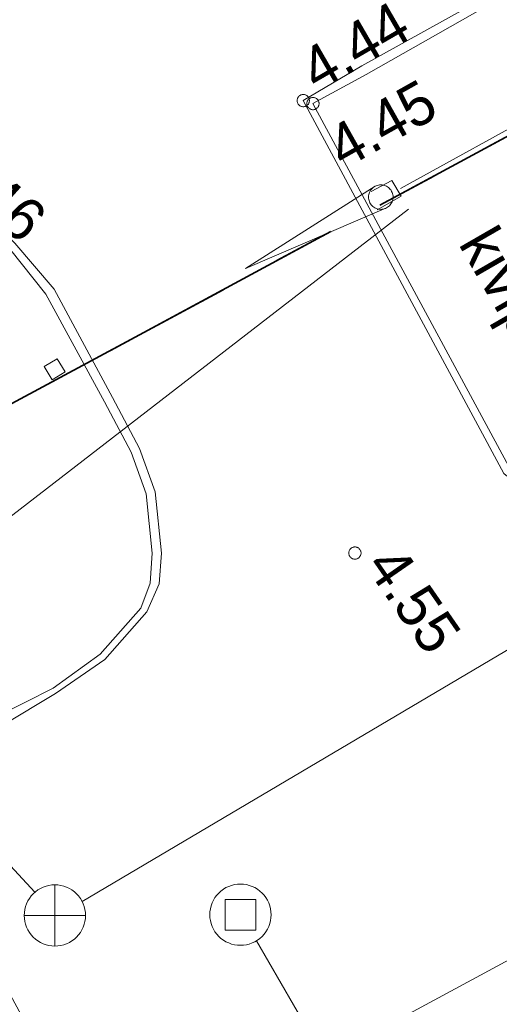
# Model space of a CAD drawing. Header units: metres. Extents: x 538891 to 1080079, y 6588829 to 13178720.
# Tile 251 of 656: x 539835 to 539843, y 6589158 to 6589174. Entities that reach past the tile are written whole.
import ezdxf

# ---------------------------------------------------------------- set-up
doc = ezdxf.new("R2010")
doc.units = ezdxf.units.M
doc.header["$LTSCALE"] = 0.4
doc.linetypes.add('ASFBET', pattern=[3.125, 1.875, -1.25])
doc.linetypes.add('KATASTRIPIIR', pattern=[17.5, 10, -2.5, 2.5, -2.5])
doc.layers.add('GEO', color=7, linetype='Continuous')
doc.styles.add('HK Explorer Book', font='txt')
doc.linetypes.add('-D-', pattern='A,25,-2,-3.530927,["D",HK Explorer Book,S=3.5,R=0,X=-3.530927,Y=-1.75],-1.969073,25,-7.5', length=65)
doc.linetypes.add('-SK-', pattern='A,25,-0.25,-5.975415,["SK",HK Explorer Book,S=3.5,R=0,X=-5.975415,Y=-1.75],-1.274585,25,-7.5', length=65)
doc.linetypes.add('MP_KBL', pattern='A,0,[1,MP_KBL.shx,S=1,R=0,X=0,Y=-0.5],-18.999', length=18.999)
doc.linetypes.add('RAKAED', pattern='A,0,[1,RAKAED.shx,S=1,R=0,X=0,Y=-0.254375],-6.50875', length=6.50875)

# ---------------------------------------------------------------- blocks, each defined once
blk = doc.blocks.new('VARPOS')
at = {"color": 7, "linetype": 'Continuous', "lineweight": 9}
for p, q in [((-0.25, 0.25), (-0.25, -0.25)), ((-0.25, 0.25), (0.25, 0.25)), ((0.25, 0.25), (0.25, -0.25)), ((-0.25, -0.25), (0.25, -0.25))]:
    blk.add_line(p, q, dxfattribs=at)
blk = doc.blocks.new('TOKKEP')
at = {"color": 7, "linetype": 'Continuous', "lineweight": 9}
for q in [(0, 0.4), (0, -0.4)]:
    blk.add_line((5, 0), q, dxfattribs=at)
at = {"color": 7, "linetype": 'Continuous', "lineweight": 9, "flags": 128}
blk.add_lwpolyline([(0.4, 0), (0.398, -0.039), (0.392, -0.078), (0.383, -0.116), (0.37, -0.153), (0.353, -0.189), (0.333, -0.222), (0.309, -0.254), (0.283, -0.283), (0.254, -0.309), (0.222, -0.333), (0.189, -0.353), (0.153, -0.37), (0.116, -0.383), (0.078, -0.392), (0.039, -0.398), (0, -0.4), (-0.039, -0.398), (-0.078, -0.392), (-0.116, -0.383), (-0.153, -0.37), (-0.189, -0.353), (-0.222, -0.333), (-0.254, -0.309), (-0.283, -0.283), (-0.309, -0.254), (-0.333, -0.222), (-0.353, -0.189), (-0.37, -0.153), (-0.383, -0.116), (-0.392, -0.078), (-0.398, -0.039), (-0.4, 0), (-0.398, 0.039), (-0.392, 0.078), (-0.383, 0.116), (-0.37, 0.153), (-0.353, 0.189), (-0.333, 0.222), (-0.309, 0.254), (-0.283, 0.283), (-0.254, 0.309), (-0.222, 0.333), (-0.189, 0.353), (-0.153, 0.37), (-0.116, 0.383), (-0.078, 0.392), (-0.039, 0.398), (0, 0.4), (0.039, 0.398), (0.078, 0.392), (0.116, 0.383), (0.153, 0.37), (0.189, 0.353), (0.222, 0.333), (0.254, 0.309), (0.283, 0.283), (0.309, 0.254), (0.333, 0.222), (0.353, 0.189), (0.37, 0.153), (0.383, 0.116), (0.392, 0.078), (0.398, 0.039)], close=True, dxfattribs=at)
blk = doc.blocks.new('KAKAEV')
at = {"color": 7, "linetype": 'Continuous', "lineweight": 9}
for p, q in [((0, -1), (0, 1)), ((-1, 0), (1, 0))]:
    blk.add_line(p, q, dxfattribs=at)
at = {"color": 7, "linetype": 'Continuous', "lineweight": 9, "flags": 128}
blk.add_lwpolyline([(1, 0), (0.995, -0.098), (0.981, -0.195), (0.957, -0.29), (0.924, -0.383), (0.882, -0.471), (0.831, -0.556), (0.773, -0.634), (0.707, -0.707), (0.634, -0.773), (0.556, -0.831), (0.471, -0.882), (0.383, -0.924), (0.29, -0.957), (0.195, -0.981), (0.098, -0.995), (0, -1), (-0.098, -0.995), (-0.195, -0.981), (-0.29, -0.957), (-0.383, -0.924), (-0.471, -0.882), (-0.556, -0.831), (-0.634, -0.773), (-0.707, -0.707), (-0.773, -0.634), (-0.831, -0.556), (-0.882, -0.471), (-0.924, -0.383), (-0.957, -0.29), (-0.981, -0.195), (-0.995, -0.098), (-1, 0), (-0.995, 0.098), (-0.981, 0.195), (-0.957, 0.29), (-0.924, 0.383), (-0.882, 0.471), (-0.831, 0.556), (-0.773, 0.634), (-0.707, 0.707), (-0.634, 0.773), (-0.556, 0.831), (-0.471, 0.882), (-0.383, 0.924), (-0.29, 0.957), (-0.195, 0.981), (-0.098, 0.995), (0, 1), (0.098, 0.995), (0.195, 0.981), (0.29, 0.957), (0.383, 0.924), (0.471, 0.882), (0.556, 0.831), (0.634, 0.773), (0.707, 0.707), (0.773, 0.634), (0.831, 0.556), (0.882, 0.471), (0.924, 0.383), (0.957, 0.29), (0.981, 0.195), (0.995, 0.098)], close=True, dxfattribs=at)
blk = doc.blocks.new('DRKAEV')
at = {"color": 7, "linetype": 'Continuous', "lineweight": 9}
for p, q in [((-0.5, -0.5), (-0.5, 0.5)), ((-0.5, 0.5), (0.5, 0.5)), ((0.5, 0.5), (0.5, -0.5)), ((0.5, -0.5), (-0.5, -0.5))]:
    blk.add_line(p, q, dxfattribs=at)
at = {"color": 7, "linetype": 'Continuous', "lineweight": 9, "flags": 128}
blk.add_lwpolyline([(1, 0), (0.995, -0.098), (0.981, -0.195), (0.957, -0.29), (0.924, -0.383), (0.882, -0.471), (0.831, -0.556), (0.773, -0.634), (0.707, -0.707), (0.634, -0.773), (0.556, -0.831), (0.471, -0.882), (0.383, -0.924), (0.29, -0.957), (0.195, -0.981), (0.098, -0.995), (0, -1), (-0.098, -0.995), (-0.195, -0.981), (-0.29, -0.957), (-0.383, -0.924), (-0.471, -0.882), (-0.556, -0.831), (-0.634, -0.773), (-0.707, -0.707), (-0.773, -0.634), (-0.831, -0.556), (-0.882, -0.471), (-0.924, -0.383), (-0.957, -0.29), (-0.981, -0.195), (-0.995, -0.098), (-1, 0), (-0.995, 0.098), (-0.981, 0.195), (-0.957, 0.29), (-0.924, 0.383), (-0.882, 0.471), (-0.831, 0.556), (-0.773, 0.634), (-0.707, 0.707), (-0.634, 0.773), (-0.556, 0.831), (-0.471, 0.882), (-0.383, 0.924), (-0.29, 0.957), (-0.195, 0.981), (-0.098, 0.995), (0, 1), (0.098, 0.995), (0.195, 0.981), (0.29, 0.957), (0.383, 0.924), (0.471, 0.882), (0.556, 0.831), (0.634, 0.773), (0.707, 0.707), (0.773, 0.634), (0.831, 0.556), (0.882, 0.471), (0.924, 0.383), (0.957, 0.29), (0.981, 0.195), (0.995, 0.098)], close=True, dxfattribs=at)

msp = doc.modelspace()

# ---------------------------------------------------------------- linework, layer by layer
at = {"layer": 'GEO', "color": 8, "linetype": 'MP_KBL', "lineweight": 9, "true_color": 0x7d7d7d}
msp.add_line((539841.7307, 6589170.6591), (539833.781, 6589164.5266), dxfattribs=at)
at = {"layer": 'GEO', "color": 8, "linetype": '-SK-', "lineweight": 9, "true_color": 0x7d7d7d}
for p, q in [((539836.4031, 6589159.3648), (539848.5179, 6589166.5212)), ((539834.8212, 6589160.3847), (539835.6305, 6589159.5119))]:
    msp.add_line(p, q, dxfattribs=at)
at = {"layer": 'GEO', "color": 8, "linetype": '-D-', "lineweight": 9, "true_color": 0x7d7d7d}
msp.add_line((539839.2515, 6589158.7221), (539857.7738, 6589126.5921), dxfattribs=at)
at = {"layer": 'GEO', "color": 35, "linetype": 'KATASTRIPIIR', "lineweight": 35, "true_color": 0xb1703a, "flags": 128}
for points in [[(539661.86, 6589354.25), (539689.49, 6589347.26), (539722.4, 6589286.16), (539729.44, 6589289.96), (539761.7, 6589230.09), (539803.95, 6589252.85), (539808.69, 6589244.05), (539810.06, 6589241.52), (539805.66, 6589239.15), (539809.92, 6589231.22), (539814.33, 6589233.6), (539846.63, 6589173.62), (539831.51, 6589165.47), (539793.57, 6589235.9), (539759.39, 6589217.49), (539797.33, 6589147.06), (539804.37, 6589150.85), (539839.31, 6589086), (539881.52, 6589108.74), (539887.49, 6589097.77), (539826.75, 6589065.04), (539805.41, 6589104.66), (539798.37, 6589100.86), (539782.17, 6589130.94), (539736.15, 6589216.34), (539743.21, 6589220.13), (539720.91, 6589261.51), (539713.87, 6589257.71), (539697.67, 6589287.79), (539661.86, 6589354.25)], [(539804.37, 6589150.85), (539831.51, 6589165.47), (539846.63, 6589173.62), (539881.52, 6589108.74), (539839.31, 6589086), (539804.37, 6589150.85)]]:
    msp.add_lwpolyline(points, dxfattribs=at)
at = {"layer": 'GEO', "color": 8, "linetype": 'Continuous', "lineweight": 9, "true_color": 0x7d7d7d, "flags": 128}
for points in [[(539865.3452, 6589128.1843), (539864.41, 6589129.922), (539863.935, 6589130.76), (539863.318, 6589131.846), (539867.549, 6589134.194), (539864.98, 6589138.952), (539862.652, 6589142.988), (539862.152, 6589143.188), (539862.398, 6589143.713), (539858.277, 6589151.28), (539856.41, 6589154.893), (539852.1047, 6589162.8107), (539851.4826, 6589162.8337), (539851.7627, 6589163.3842), (539849.456, 6589167.759), (539846.8045, 6589166.3277), (539845.9264, 6589165.8631), (539845.015, 6589165.6179), (539844.1402, 6589165.8258), (539843.371, 6589166.462), (539840.173, 6589172.385), (539841.04, 6589172.861), (539844.958, 6589175.087), (539842.936, 6589178.813)], [(539865.2367, 6589128.1267), (539864.277, 6589129.848), (539863.752, 6589130.779), (539863.139, 6589131.892), (539867.349, 6589134.282), (539864.882, 6589138.849), (539862.5709, 6589142.9295), (539861.918, 6589143.077), (539862.237, 6589143.702), (539858.256, 6589151.148), (539856.282, 6589154.83), (539852.023, 6589162.679), (539851.267, 6589162.707), (539851.611, 6589163.383), (539849.391, 6589167.575), (539846.868, 6589166.209), (539845.976, 6589165.737), (539845.017, 6589165.479), (539844.079, 6589165.702), (539843.288, 6589166.347), (539840.015, 6589172.433), (539840.97, 6589173.001), (539844.766, 6589175.108), (539842.853, 6589178.707)], [(539851.015, 6589125.456), (539852.335, 6589126.162), (539851.812, 6589127.171), (539848.82, 6589132.719), (539845.255, 6589139.266), (539842.822, 6589143.724), (539841.829, 6589145.611), (539837.717, 6589153.252), (539833.343, 6589161.312), (539835.108, 6589162.241), (539835.966, 6589162.755), (539836.774, 6589163.314), (539837.459, 6589164.089), (539837.661, 6589164.549), (539837.698, 6589165.05), (539837.594, 6589166.047), (539837.339, 6589166.757), (539836.899, 6589167.59), (539835.947, 6589169.357), (539835.302, 6589170.105), (539834.601, 6589170.833), (539833.856, 6589171.457), (539832.94, 6589172.512), (539832.419, 6589173.32)], [(539851.006, 6589125.569), (539852.16, 6589126.201), (539851.707, 6589127.038), (539848.708, 6589132.569), (539845.154, 6589139.146), (539842.723, 6589143.65), (539841.73, 6589145.484), (539837.609, 6589153.167), (539833.171, 6589161.379), (539835.023, 6589162.388), (539835.932, 6589162.842), (539836.6982, 6589163.3994), (539837.3623, 6589164.1508), (539837.5124, 6589164.56), (539837.5484, 6589165.0477), (539837.4476, 6589166.0136), (539837.2023, 6589166.6967), (539836.7675, 6589167.5199), (539835.808, 6589169.274), (539835.217, 6589170.018), (539834.4992, 6589170.7239), (539833.753, 6589171.379), (539832.847, 6589172.425), (539832.306, 6589173.245)]]:
    msp.add_lwpolyline(points, dxfattribs=at)
at = {"layer": 'GEO', "color": 8, "linetype": 'RAKAED', "lineweight": 9, "true_color": 0x7d7d7d, "flags": 128}
msp.add_lwpolyline([(539880.253, 6589108.214), (539881.341, 6589108.753), (539877.781, 6589115.384), (539865.9, 6589137.643), (539857.423, 6589153.148), (539851.43, 6589164.27), (539849.633, 6589167.636), (539846.423, 6589173.654), (539841.605, 6589171.001)], dxfattribs=at)
at = {"layer": 'GEO', "color": 8, "linetype": 'Continuous', "lineweight": 9, "true_color": 0x7d7d7d, "flags": 128}
for points in [[(539840.115, 6589172.433), (539840.1145, 6589172.4232), (539840.1131, 6589172.4135), (539840.1107, 6589172.404), (539840.1074, 6589172.3947), (539840.1032, 6589172.3859), (539840.0981, 6589172.3774), (539840.0923, 6589172.3696), (539840.0857, 6589172.3623), (539840.0784, 6589172.3557), (539840.0706, 6589172.3499), (539840.0621, 6589172.3448), (539840.0533, 6589172.3406), (539840.044, 6589172.3373), (539840.0345, 6589172.3349), (539840.0248, 6589172.3335), (539840.015, 6589172.333), (539840.0052, 6589172.3335), (539839.9955, 6589172.3349), (539839.986, 6589172.3373), (539839.9767, 6589172.3406), (539839.9679, 6589172.3448), (539839.9594, 6589172.3499), (539839.9516, 6589172.3557), (539839.9443, 6589172.3623), (539839.9377, 6589172.3696), (539839.9319, 6589172.3774), (539839.9268, 6589172.3859), (539839.9226, 6589172.3947), (539839.9193, 6589172.404), (539839.9169, 6589172.4135), (539839.9155, 6589172.4232), (539839.915, 6589172.433), (539839.9155, 6589172.4428), (539839.9169, 6589172.4525), (539839.9193, 6589172.462), (539839.9226, 6589172.4713), (539839.9268, 6589172.4801), (539839.9319, 6589172.4886), (539839.9377, 6589172.4964), (539839.9443, 6589172.5037), (539839.9516, 6589172.5103), (539839.9594, 6589172.5161), (539839.9679, 6589172.5212), (539839.9767, 6589172.5254), (539839.986, 6589172.5287), (539839.9955, 6589172.5311), (539840.0052, 6589172.5325), (539840.015, 6589172.533), (539840.0248, 6589172.5325), (539840.0345, 6589172.5311), (539840.044, 6589172.5287), (539840.0533, 6589172.5254), (539840.0621, 6589172.5212), (539840.0706, 6589172.5161), (539840.0784, 6589172.5103), (539840.0857, 6589172.5037), (539840.0923, 6589172.4964), (539840.0981, 6589172.4886), (539840.1032, 6589172.4801), (539840.1074, 6589172.4713), (539840.1107, 6589172.462), (539840.1131, 6589172.4525), (539840.1145, 6589172.4428)], [(539840.273, 6589172.385), (539840.2725, 6589172.3752), (539840.2711, 6589172.3655), (539840.2687, 6589172.356), (539840.2654, 6589172.3467), (539840.2612, 6589172.3379), (539840.2561, 6589172.3294), (539840.2503, 6589172.3216), (539840.2437, 6589172.3143), (539840.2364, 6589172.3077), (539840.2286, 6589172.3019), (539840.2201, 6589172.2968), (539840.2113, 6589172.2926), (539840.202, 6589172.2893), (539840.1925, 6589172.2869), (539840.1828, 6589172.2855), (539840.173, 6589172.285), (539840.1632, 6589172.2855), (539840.1535, 6589172.2869), (539840.144, 6589172.2893), (539840.1347, 6589172.2926), (539840.1259, 6589172.2968), (539840.1174, 6589172.3019), (539840.1096, 6589172.3077), (539840.1023, 6589172.3143), (539840.0957, 6589172.3216), (539840.0899, 6589172.3294), (539840.0848, 6589172.3379), (539840.0806, 6589172.3467), (539840.0773, 6589172.356), (539840.0749, 6589172.3655), (539840.0735, 6589172.3752), (539840.073, 6589172.385), (539840.0735, 6589172.3948), (539840.0749, 6589172.4045), (539840.0773, 6589172.414), (539840.0806, 6589172.4233), (539840.0848, 6589172.4321), (539840.0899, 6589172.4406), (539840.0957, 6589172.4484), (539840.1023, 6589172.4557), (539840.1096, 6589172.4623), (539840.1174, 6589172.4681), (539840.1259, 6589172.4732), (539840.1347, 6589172.4774), (539840.144, 6589172.4807), (539840.1535, 6589172.4831), (539840.1632, 6589172.4845), (539840.173, 6589172.485), (539840.1828, 6589172.4845), (539840.1925, 6589172.4831), (539840.202, 6589172.4807), (539840.2113, 6589172.4774), (539840.2201, 6589172.4732), (539840.2286, 6589172.4681), (539840.2364, 6589172.4623), (539840.2437, 6589172.4557), (539840.2503, 6589172.4484), (539840.2561, 6589172.4406), (539840.2612, 6589172.4321), (539840.2654, 6589172.4233), (539840.2687, 6589172.414), (539840.2711, 6589172.4045), (539840.2725, 6589172.3948)], [(539840.958, 6589165.049), (539840.9575, 6589165.0392), (539840.9561, 6589165.0295), (539840.9537, 6589165.02), (539840.9504, 6589165.0107), (539840.9462, 6589165.0019), (539840.9411, 6589164.9934), (539840.9353, 6589164.9856), (539840.9287, 6589164.9783), (539840.9214, 6589164.9717), (539840.9136, 6589164.9659), (539840.9051, 6589164.9608), (539840.8963, 6589164.9566), (539840.887, 6589164.9533), (539840.8775, 6589164.9509), (539840.8678, 6589164.9495), (539840.858, 6589164.949), (539840.8482, 6589164.9495), (539840.8385, 6589164.9509), (539840.829, 6589164.9533), (539840.8197, 6589164.9566), (539840.8109, 6589164.9608), (539840.8024, 6589164.9659), (539840.7946, 6589164.9717), (539840.7873, 6589164.9783), (539840.7807, 6589164.9856), (539840.7749, 6589164.9934), (539840.7698, 6589165.0019), (539840.7656, 6589165.0107), (539840.7623, 6589165.02), (539840.7599, 6589165.0295), (539840.7585, 6589165.0392), (539840.758, 6589165.049), (539840.7585, 6589165.0588), (539840.7599, 6589165.0685), (539840.7623, 6589165.078), (539840.7656, 6589165.0873), (539840.7698, 6589165.0961), (539840.7749, 6589165.1046), (539840.7807, 6589165.1124), (539840.7873, 6589165.1197), (539840.7946, 6589165.1263), (539840.8024, 6589165.1321), (539840.8109, 6589165.1372), (539840.8197, 6589165.1414), (539840.829, 6589165.1447), (539840.8385, 6589165.1471), (539840.8482, 6589165.1485), (539840.858, 6589165.149), (539840.8678, 6589165.1485), (539840.8775, 6589165.1471), (539840.887, 6589165.1447), (539840.8963, 6589165.1414), (539840.9051, 6589165.1372), (539840.9136, 6589165.1321), (539840.9214, 6589165.1263), (539840.9287, 6589165.1197), (539840.9353, 6589165.1124), (539840.9411, 6589165.1046), (539840.9462, 6589165.0961), (539840.9504, 6589165.0873), (539840.9537, 6589165.078), (539840.9561, 6589165.0685), (539840.9575, 6589165.0588)]]:
    msp.add_lwpolyline(points, close=True, dxfattribs=at)
at = {"layer": 'GEO', "color": 8, "linetype": 'ASFBET', "lineweight": 9, "true_color": 0x7d7d7d, "flags": 128}
msp.add_lwpolyline([(539841.459, 6589171.127), (539841.616, 6589170.875), (539841.174, 6589170.625), (539841.008, 6589170.8927), (539841.459, 6589171.127)], dxfattribs=at)
at = {"layer": 'GEO', "color": 8, "linetype": 'MP_KBL', "lineweight": 9, "true_color": 0x7d7d7d, "flags": 128}
msp.add_lwpolyline([(539876.0316, 6589112.6124), (539868.1867, 6589127.1111), (539862.4292, 6589143.3955), (539851.945, 6589163.0369), (539835.5784, 6589154.2029)], dxfattribs=at)

# ---------------------------------------------------------------- block references
at = {"layer": 'GEO', "color": 8, "true_color": 0x7d7d7d, "xscale": 0.5, "yscale": 0.5, "zscale": 0.5}
for name, p, rotation in [('TOKKEP', (539841.281, 6589170.8591), 207.8516279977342), ('VARPOS', (539835.954, 6589168.049), 31.1199007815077)]:
    msp.add_blockref(name, p, dxfattribs=dict(at, rotation=rotation))
for name, p in [('KAKAEV', (539835.959, 6589159.135)), ('DRKAEV', (539838.988, 6589159.147))]:
    msp.add_blockref(name, p, dxfattribs=at)

# ---------------------------------------------------------------- texts
at = {"layer": 'GEO', "color": 8, "true_color": 0x7d7d7d, "char_height": 0.7, "line_spacing_factor": 0.25, "style": 'HK Explorer Book'}
for s, insert, attachment_point, rotation in [(' 4.44', (539840.015, 6589172.433), 7, 30.08505), (' 4.45', (539840.4515, 6589171.1673), 7, 29.36705), (' 4.46', (539833.856, 6589171.457), 7, 318.10171), ('kivip', (539843.2187, 6589169.4101), 5, 299.95249), (' 4.55', (539840.858, 6589165.049), 7, 304.68242)]:
    msp.add_mtext(s, dxfattribs=dict(at, insert=insert, attachment_point=attachment_point, rotation=rotation))

doc.saveas('drawing.dxf')
